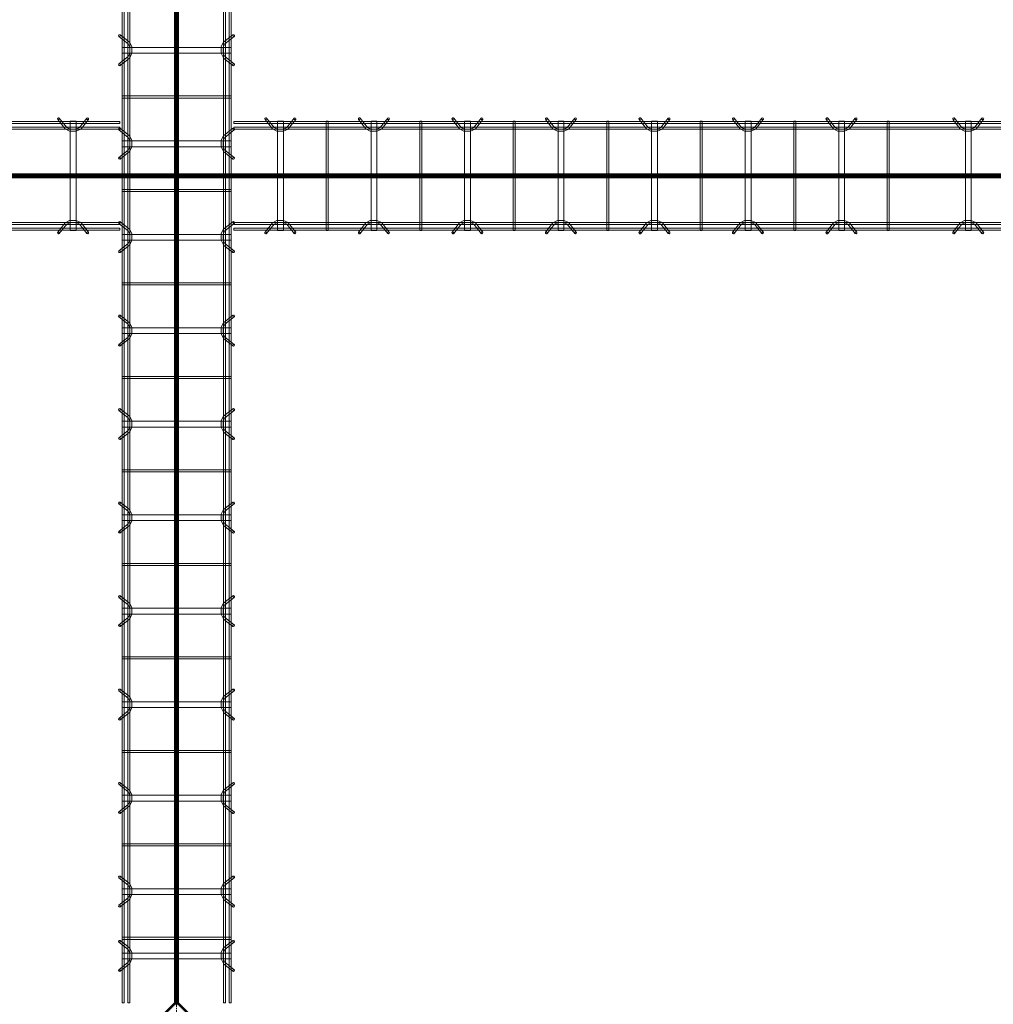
# Model space of a CAD drawing. Header units: inches. Extents: x -4136 to 1945, y -6639 to 12387.
# Tile 500 of 656: x -2193 to -2069, y 11302 to 11429. Entities that reach past the tile are written whole.
import ezdxf

# ---------------------------------------------------------------- set-up
doc = ezdxf.new("R2010")
doc.units = ezdxf.units.IN
doc.header["$MEASUREMENT"] = 0
doc.linetypes.add('Línea de rejilla', pattern=[0.875, 0.5, -0.125, 0.125, -0.125])
for name, color, linetype, lineweight in [('A-FLOR', 7, 'Continuous', 9), ('A-GENM', 7, 'Continuous', 9), ('S-BEAM', 7, 'Continuous', 9), ('S-GRID', 7, 'Continuous', 9)]:
    doc.layers.add(name, color=color, linetype=linetype, lineweight=lineweight)

# ---------------------------------------------------------------- blocks, each defined once
blk = doc.blocks.new('Dowel bar assembly - Dowel bar assembly-674678-SLAB ON GROUND JOINTS')
at = {"layer": 'S-BEAM', "color": 253, "true_color": 0xaaaaaa}
for p, q in [((148.73, 1.98), (0, 1.98)), ((0, 1.72), (148.73, 1.72)), ((140.75, 2.23), (141.7, 1.03)), ((141.9, 1.19), (140.95, 2.39)), ((142.35, 1.99), (142.35, -12.01)), ((143.1, 1.99), (142.35, 1.99)), ((142.35, 1.99), (143.1, 1.99)), ((143.1, -12.01), (143.1, 1.99)), ((144.49, 2.39), (143.54, 1.19)), ((143.74, 1.03), (144.69, 2.23)), ((148.73, 1.98), (148.73, 1.72)), ((148.73, 1.72), (148.73, 1.98)), ((148.73, 1.25), (0, 1.25)), ((0, 0.99), (148.73, 0.99)), ((148.73, 0.99), (148.73, 1.25)), ((148.73, 1.25), (148.73, 0.99)), ((148.73, -11.01), (0, -11.01)), ((0, -11.27), (148.73, -11.27)), ((141.7, -11.05), (140.75, -12.25)), ((140.95, -12.41), (141.9, -11.21)), ((143.54, -11.21), (144.49, -12.41)), ((144.69, -12.25), (143.74, -11.05)), ((148.73, -11.27), (148.73, -11.01)), ((148.73, -11.01), (148.73, -11.27)), ((148.73, -11.74), (0, -11.74)), ((0, -12), (148.73, -12)), ((143.1, -12.01), (142.35, -12.01)), ((142.35, -12.01), (143.1, -12.01)), ((148.73, -12), (148.73, -11.74)), ((148.73, -11.74), (148.73, -12))]:
    blk.add_line(p, q, dxfattribs=at)
at = {"layer": 'S-BEAM', "color": 253, "true_color": 0xaaaaaa, "flags": 128}
for points in [[(141.7, 1.03), (142.25, 0.73), (143.11, 0.72), (143.7, 0.99), (143.74, 1.03)], [(141.9, 1.19), (142.35, 0.97), (143.11, 0.98), (143.54, 1.19)], [(141.7, -11.05), (142.25, -10.75), (143.11, -10.74), (143.7, -11.01), (143.74, -11.05)], [(141.9, -11.21), (142.35, -10.99), (143.11, -11), (143.54, -11.21)]]:
    blk.add_lwpolyline(points, dxfattribs=at)
at = {"layer": 'S-BEAM', "color": 253, "true_color": 0xaaaaaa}
for centre, major_axis, start_param, end_param in [((140.85, 2.31), (0.101, 0.08), 5.709265, 8.850858), ((140.85, 2.31), (0.101, 0.08), 2.567673, 5.709265), ((144.59, 2.31), (-0.101, 0.08), 3.715513, 6.857105), ((144.59, 2.31), (-0.101, 0.08), 0.57392, 3.715513), ((140.85, -12.33), (-0.101, 0.08), 3.715513, 6.857105), ((140.85, -12.33), (-0.101, 0.08), 0.57392, 3.715513), ((144.59, -12.33), (0.101, 0.08), 5.709265, 8.850858), ((144.59, -12.33), (0.101, 0.08), 2.567673, 5.709265)]:
    blk.add_ellipse(centre, major_axis=major_axis, ratio=0.816528, start_param=start_param, end_param=end_param, dxfattribs=at)
blk = doc.blocks.new('Dowel bar assembly - Dowel bar assembly-674791-SLAB ON GROUND JOINTS')
at = {"layer": 'S-BEAM', "color": 253, "true_color": 0xaaaaaa}
for p, q in [((100.26, 1.98), (0, 1.98)), ((0, 1.98), (0, 1.72)), ((0, 1.72), (0, 1.98)), ((0, 1.72), (100.26, 1.72)), ((4.02, 2.23), (4.97, 1.03)), ((5.18, 1.19), (4.23, 2.39)), ((5.63, 1.99), (5.63, -12.01)), ((6.38, 1.99), (5.63, 1.99)), ((5.63, 1.99), (6.38, 1.99)), ((6.38, -12.01), (6.38, 1.99)), ((7.76, 2.39), (6.81, 1.19)), ((7.01, 1.03), (7.96, 2.23)), ((11.87, 1.99), (11.87, -12.01)), ((12.13, 1.99), (11.87, 1.99)), ((11.87, 1.99), (12.13, 1.99)), ((12.13, -12.01), (12.13, 1.99)), ((16.02, 2.23), (16.97, 1.03)), ((17.18, 1.19), (16.23, 2.39)), ((17.63, 1.99), (17.63, -12.01)), ((18.38, 1.99), (17.63, 1.99)), ((17.63, 1.99), (18.38, 1.99)), ((18.38, -12.01), (18.38, 1.99)), ((19.76, 2.39), (18.81, 1.19)), ((19.01, 1.03), (19.96, 2.23)), ((23.87, 1.99), (23.87, -12.01)), ((24.13, 1.99), (23.87, 1.99)), ((23.87, 1.99), (24.13, 1.99)), ((24.13, -12.01), (24.13, 1.99)), ((28.02, 2.23), (28.97, 1.03)), ((29.18, 1.19), (28.23, 2.39)), ((29.63, 1.99), (29.63, -12.01)), ((30.38, 1.99), (29.63, 1.99)), ((29.63, 1.99), (30.38, 1.99)), ((30.38, -12.01), (30.38, 1.99)), ((31.76, 2.39), (30.81, 1.19)), ((31.01, 1.03), (31.96, 2.23)), ((35.87, 1.99), (35.87, -12.01)), ((36.13, 1.99), (35.87, 1.99)), ((35.87, 1.99), (36.13, 1.99)), ((36.13, -12.01), (36.13, 1.99)), ((40.02, 2.23), (40.97, 1.03)), ((41.18, 1.19), (40.23, 2.39)), ((41.63, 1.99), (41.63, -12.01)), ((42.38, 1.99), (41.63, 1.99)), ((41.63, 1.99), (42.38, 1.99)), ((42.38, -12.01), (42.38, 1.99)), ((43.76, 2.39), (42.81, 1.19)), ((43.01, 1.03), (43.96, 2.23)), ((47.87, 1.99), (47.87, -12.01)), ((48.13, 1.99), (47.87, 1.99)), ((47.87, 1.99), (48.13, 1.99)), ((48.13, -12.01), (48.13, 1.99)), ((52.02, 2.23), (52.97, 1.03)), ((53.18, 1.19), (52.23, 2.39)), ((53.63, 1.99), (53.63, -12.01)), ((54.38, 1.99), (53.63, 1.99)), ((53.63, 1.99), (54.38, 1.99)), ((54.38, -12.01), (54.38, 1.99)), ((55.76, 2.39), (54.81, 1.19)), ((55.01, 1.03), (55.96, 2.23)), ((59.87, 1.99), (59.87, -12.01)), ((60.13, 1.99), (59.87, 1.99)), ((59.87, 1.99), (60.13, 1.99)), ((60.13, -12.01), (60.13, 1.99)), ((64.02, 2.23), (64.97, 1.03)), ((65.18, 1.19), (64.23, 2.39)), ((65.63, 1.99), (65.63, -12.01)), ((66.38, 1.99), (65.63, 1.99)), ((65.63, 1.99), (66.38, 1.99)), ((66.38, -12.01), (66.38, 1.99)), ((67.76, 2.39), (66.81, 1.19)), ((67.01, 1.03), (67.96, 2.23)), ((71.87, 1.99), (71.87, -12.01)), ((72.13, 1.99), (71.87, 1.99)), ((71.87, 1.99), (72.13, 1.99)), ((72.13, -12.01), (72.13, 1.99)), ((76.02, 2.23), (76.97, 1.03)), ((77.18, 1.19), (76.23, 2.39)), ((77.63, 1.99), (77.63, -12.01)), ((78.38, 1.99), (77.63, 1.99)), ((77.63, 1.99), (78.38, 1.99)), ((78.38, -12.01), (78.38, 1.99)), ((79.76, 2.39), (78.81, 1.19)), ((79.01, 1.03), (79.96, 2.23)), ((83.87, 1.99), (83.87, -12.01)), ((84.13, 1.99), (83.87, 1.99)), ((83.87, 1.99), (84.13, 1.99)), ((84.13, -12.01), (84.13, 1.99)), ((92.28, 2.23), (93.23, 1.03)), ((93.44, 1.19), (92.49, 2.39)), ((93.89, 1.99), (93.89, -12.01)), ((94.64, 1.99), (93.89, 1.99)), ((93.89, 1.99), (94.64, 1.99)), ((94.64, -12.01), (94.64, 1.99)), ((96.02, 2.39), (95.07, 1.19)), ((95.27, 1.03), (96.22, 2.23)), ((100.26, 1.98), (100.26, 1.72)), ((100.26, 1.72), (100.26, 1.98)), ((100.26, 1.25), (0, 1.25)), ((0, 0.99), (0, 1.25)), ((0, 1.25), (0, 0.99)), ((0, 0.99), (100.26, 0.99)), ((100.26, 0.99), (100.26, 1.25)), ((100.26, 1.25), (100.26, 0.99)), ((100.26, -11.01), (0, -11.01)), ((0, -11.27), (0, -11.01)), ((0, -11.01), (0, -11.27)), ((0, -11.27), (100.26, -11.27)), ((4.97, -11.05), (4.02, -12.25)), ((4.23, -12.41), (5.18, -11.21)), ((6.81, -11.21), (7.76, -12.41)), ((7.96, -12.25), (7.01, -11.05)), ((16.97, -11.05), (16.02, -12.25)), ((16.23, -12.41), (17.18, -11.21)), ((18.81, -11.21), (19.76, -12.41)), ((19.96, -12.25), (19.01, -11.05)), ((28.97, -11.05), (28.02, -12.25)), ((28.23, -12.41), (29.18, -11.21)), ((30.81, -11.21), (31.76, -12.41)), ((31.96, -12.25), (31.01, -11.05)), ((40.97, -11.05), (40.02, -12.25)), ((40.23, -12.41), (41.18, -11.21)), ((42.81, -11.21), (43.76, -12.41)), ((43.96, -12.25), (43.01, -11.05)), ((52.97, -11.05), (52.02, -12.25)), ((52.23, -12.41), (53.18, -11.21)), ((54.81, -11.21), (55.76, -12.41)), ((55.96, -12.25), (55.01, -11.05)), ((64.97, -11.05), (64.02, -12.25)), ((64.23, -12.41), (65.18, -11.21)), ((66.81, -11.21), (67.76, -12.41)), ((67.96, -12.25), (67.01, -11.05)), ((76.97, -11.05), (76.02, -12.25)), ((76.23, -12.41), (77.18, -11.21)), ((78.81, -11.21), (79.76, -12.41)), ((79.96, -12.25), (79.01, -11.05)), ((93.23, -11.05), (92.28, -12.25)), ((92.49, -12.41), (93.44, -11.21)), ((95.07, -11.21), (96.02, -12.41)), ((96.22, -12.25), (95.27, -11.05)), ((100.26, -11.27), (100.26, -11.01)), ((100.26, -11.01), (100.26, -11.27)), ((100.26, -11.74), (0, -11.74)), ((0, -12), (0, -11.74)), ((0, -11.74), (0, -12)), ((0, -12), (100.26, -12)), ((6.38, -12.01), (5.63, -12.01)), ((5.63, -12.01), (6.38, -12.01)), ((12.13, -12.01), (11.87, -12.01)), ((11.87, -12.01), (12.13, -12.01)), ((18.38, -12.01), (17.63, -12.01)), ((17.63, -12.01), (18.38, -12.01)), ((24.13, -12.01), (23.87, -12.01)), ((23.87, -12.01), (24.13, -12.01)), ((30.38, -12.01), (29.63, -12.01)), ((29.63, -12.01), (30.38, -12.01)), ((36.13, -12.01), (35.87, -12.01)), ((35.87, -12.01), (36.13, -12.01)), ((42.38, -12.01), (41.63, -12.01)), ((41.63, -12.01), (42.38, -12.01)), ((48.13, -12.01), (47.87, -12.01)), ((47.87, -12.01), (48.13, -12.01)), ((54.38, -12.01), (53.63, -12.01)), ((53.63, -12.01), (54.38, -12.01)), ((60.13, -12.01), (59.87, -12.01)), ((59.87, -12.01), (60.13, -12.01)), ((66.38, -12.01), (65.63, -12.01)), ((65.63, -12.01), (66.38, -12.01)), ((72.13, -12.01), (71.87, -12.01)), ((71.87, -12.01), (72.13, -12.01)), ((78.38, -12.01), (77.63, -12.01)), ((77.63, -12.01), (78.38, -12.01)), ((84.13, -12.01), (83.87, -12.01)), ((83.87, -12.01), (84.13, -12.01)), ((94.64, -12.01), (93.89, -12.01)), ((93.89, -12.01), (94.64, -12.01)), ((100.26, -12), (100.26, -11.74)), ((100.26, -11.74), (100.26, -12))]:
    blk.add_line(p, q, dxfattribs=at)
at = {"layer": 'S-BEAM', "color": 253, "true_color": 0xaaaaaa, "flags": 128}
for points in [[(4.97, 1.03), (5.53, 0.73), (6.39, 0.72), (6.97, 0.99), (7.01, 1.03)], [(5.18, 1.19), (5.62, 0.97), (6.38, 0.98), (6.81, 1.19)], [(16.97, 1.03), (17.53, 0.73), (18.39, 0.72), (18.97, 0.99), (19.01, 1.03)], [(17.18, 1.19), (17.62, 0.97), (18.38, 0.98), (18.81, 1.19)], [(28.97, 1.03), (29.53, 0.73), (30.39, 0.72), (30.97, 0.99), (31.01, 1.03)], [(29.18, 1.19), (29.62, 0.97), (30.38, 0.98), (30.81, 1.19)], [(40.97, 1.03), (41.53, 0.73), (42.39, 0.72), (42.97, 0.99), (43.01, 1.03)], [(41.18, 1.19), (41.62, 0.97), (42.38, 0.98), (42.81, 1.19)], [(52.97, 1.03), (53.53, 0.73), (54.39, 0.72), (54.97, 0.99), (55.01, 1.03)], [(53.18, 1.19), (53.62, 0.97), (54.38, 0.98), (54.81, 1.19)], [(64.97, 1.03), (65.53, 0.73), (66.39, 0.72), (66.97, 0.99), (67.01, 1.03)], [(65.18, 1.19), (65.62, 0.97), (66.38, 0.98), (66.81, 1.19)], [(76.97, 1.03), (77.53, 0.73), (78.39, 0.72), (78.97, 0.99), (79.01, 1.03)], [(77.18, 1.19), (77.62, 0.97), (78.38, 0.98), (78.81, 1.19)], [(93.23, 1.03), (93.79, 0.73), (94.65, 0.72), (95.23, 0.99), (95.27, 1.03)], [(93.44, 1.19), (93.89, 0.97), (94.64, 0.98), (95.07, 1.19)], [(4.97, -11.05), (5.53, -10.75), (6.39, -10.74), (6.97, -11.01), (7.01, -11.05)], [(5.18, -11.21), (5.62, -10.99), (6.38, -11), (6.81, -11.21)], [(16.97, -11.05), (17.53, -10.75), (18.39, -10.74), (18.97, -11.01), (19.01, -11.05)], [(17.18, -11.21), (17.62, -10.99), (18.38, -11), (18.81, -11.21)], [(28.97, -11.05), (29.53, -10.75), (30.39, -10.74), (30.97, -11.01), (31.01, -11.05)], [(29.18, -11.21), (29.62, -10.99), (30.38, -11), (30.81, -11.21)], [(40.97, -11.05), (41.53, -10.75), (42.39, -10.74), (42.97, -11.01), (43.01, -11.05)], [(41.18, -11.21), (41.62, -10.99), (42.38, -11), (42.81, -11.21)], [(52.97, -11.05), (53.53, -10.75), (54.39, -10.74), (54.97, -11.01), (55.01, -11.05)], [(53.18, -11.21), (53.62, -10.99), (54.38, -11), (54.81, -11.21)], [(64.97, -11.05), (65.53, -10.75), (66.39, -10.74), (66.97, -11.01), (67.01, -11.05)], [(65.18, -11.21), (65.62, -10.99), (66.38, -11), (66.81, -11.21)], [(76.97, -11.05), (77.53, -10.75), (78.39, -10.74), (78.97, -11.01), (79.01, -11.05)], [(77.18, -11.21), (77.62, -10.99), (78.38, -11), (78.81, -11.21)], [(93.23, -11.05), (93.79, -10.75), (94.65, -10.74), (95.23, -11.01), (95.27, -11.05)], [(93.44, -11.21), (93.89, -10.99), (94.64, -11), (95.07, -11.21)]]:
    blk.add_lwpolyline(points, dxfattribs=at)
at = {"layer": 'S-BEAM', "color": 253, "true_color": 0xaaaaaa}
for centre, major_axis, start_param, end_param in [((4.12, 2.31), (0.101, 0.08), 5.709265, 8.850858), ((4.12, 2.31), (0.101, 0.08), 2.567673, 5.709265), ((7.86, 2.31), (-0.101, 0.08), 3.715513, 6.857105), ((7.86, 2.31), (-0.101, 0.08), 0.57392, 3.715513), ((16.12, 2.31), (0.101, 0.08), 5.709265, 8.850858), ((16.12, 2.31), (0.101, 0.08), 2.567673, 5.709265), ((19.86, 2.31), (-0.101, 0.08), 3.715513, 6.857105), ((19.86, 2.31), (-0.101, 0.08), 0.57392, 3.715513), ((28.12, 2.31), (0.101, 0.08), 5.709265, 8.850858), ((28.12, 2.31), (0.101, 0.08), 2.567673, 5.709265), ((31.86, 2.31), (-0.101, 0.08), 3.715513, 6.857105), ((31.86, 2.31), (-0.101, 0.08), 0.57392, 3.715513), ((40.12, 2.31), (0.101, 0.08), 5.709265, 8.850858), ((40.12, 2.31), (0.101, 0.08), 2.567673, 5.709265), ((43.86, 2.31), (-0.101, 0.08), 3.715513, 6.857105), ((43.86, 2.31), (-0.101, 0.08), 0.57392, 3.715513), ((52.12, 2.31), (0.101, 0.08), 5.709265, 8.850858), ((52.12, 2.31), (0.101, 0.08), 2.567673, 5.709265), ((55.86, 2.31), (-0.101, 0.08), 3.715513, 6.857105), ((55.86, 2.31), (-0.101, 0.08), 0.57392, 3.715513), ((64.12, 2.31), (0.101, 0.08), 5.709265, 8.850858), ((64.12, 2.31), (0.101, 0.08), 2.567673, 5.709265), ((67.86, 2.31), (-0.101, 0.08), 3.715513, 6.857105), ((67.86, 2.31), (-0.101, 0.08), 0.57392, 3.715513), ((76.12, 2.31), (0.101, 0.08), 5.709265, 8.850858), ((76.12, 2.31), (0.101, 0.08), 2.567673, 5.709265), ((79.86, 2.31), (-0.101, 0.08), 3.715513, 6.857105), ((79.86, 2.31), (-0.101, 0.08), 0.57392, 3.715513), ((92.39, 2.31), (0.101, 0.08), 5.709265, 8.850858), ((92.39, 2.31), (0.101, 0.08), 2.567673, 5.709265), ((96.12, 2.31), (-0.101, 0.08), 3.715513, 6.857105), ((96.12, 2.31), (-0.101, 0.08), 0.57392, 3.715513), ((4.12, -12.33), (-0.101, 0.08), 3.715513, 6.857105), ((4.12, -12.33), (-0.101, 0.08), 0.57392, 3.715513), ((7.86, -12.33), (0.101, 0.08), 5.709265, 8.850858), ((7.86, -12.33), (0.101, 0.08), 2.567673, 5.709265), ((16.12, -12.33), (-0.101, 0.08), 3.715513, 6.857105), ((16.12, -12.33), (-0.101, 0.08), 0.57392, 3.715513), ((19.86, -12.33), (0.101, 0.08), 5.709265, 8.850858), ((19.86, -12.33), (0.101, 0.08), 2.567673, 5.709265), ((28.12, -12.33), (-0.101, 0.08), 3.715513, 6.857105), ((28.12, -12.33), (-0.101, 0.08), 0.57392, 3.715513), ((31.86, -12.33), (0.101, 0.08), 5.709265, 8.850858), ((31.86, -12.33), (0.101, 0.08), 2.567673, 5.709265), ((40.12, -12.33), (-0.101, 0.08), 3.715513, 6.857105), ((40.12, -12.33), (-0.101, 0.08), 0.57392, 3.715513), ((43.86, -12.33), (0.101, 0.08), 5.709265, 8.850858), ((43.86, -12.33), (0.101, 0.08), 2.567673, 5.709265), ((52.12, -12.33), (-0.101, 0.08), 3.715513, 6.857105), ((52.12, -12.33), (-0.101, 0.08), 0.57392, 3.715513), ((55.86, -12.33), (0.101, 0.08), 5.709265, 8.850858), ((55.86, -12.33), (0.101, 0.08), 2.567673, 5.709265), ((64.12, -12.33), (-0.101, 0.08), 3.715513, 6.857105), ((64.12, -12.33), (-0.101, 0.08), 0.57392, 3.715513), ((67.86, -12.33), (0.101, 0.08), 5.709265, 8.850858), ((67.86, -12.33), (0.101, 0.08), 2.567673, 5.709265), ((76.12, -12.33), (-0.101, 0.08), 3.715513, 6.857105), ((76.12, -12.33), (-0.101, 0.08), 0.57392, 3.715513), ((79.86, -12.33), (0.101, 0.08), 5.709265, 8.850858), ((79.86, -12.33), (0.101, 0.08), 2.567673, 5.709265), ((92.39, -12.33), (-0.101, 0.08), 3.715513, 6.857105), ((92.39, -12.33), (-0.101, 0.08), 0.57392, 3.715513), ((96.12, -12.33), (0.101, 0.08), 5.709265, 8.850858), ((96.12, -12.33), (0.101, 0.08), 2.567673, 5.709265)]:
    blk.add_ellipse(centre, major_axis=major_axis, ratio=0.816528, start_param=start_param, end_param=end_param, dxfattribs=at)
blk = doc.blocks.new('Dowel bar assembly - Dowel bar assembly-676197-SLAB ON GROUND JOINTS')
at = {"layer": 'S-BEAM', "color": 253, "true_color": 0xaaaaaa}
for p, q in [((212.26, 1.98), (0, 1.98)), ((0, 1.72), (212.26, 1.72)), ((88.02, 2.23), (88.97, 1.03)), ((89.18, 1.19), (88.23, 2.39)), ((89.63, 1.99), (89.63, -12.01)), ((90.38, 1.99), (89.63, 1.99)), ((89.63, 1.99), (90.38, 1.99)), ((90.38, -12.01), (90.38, 1.99)), ((91.76, 2.39), (90.81, 1.19)), ((91.01, 1.03), (91.96, 2.23)), ((95.87, 1.99), (95.87, -12.01)), ((96.13, 1.99), (95.87, 1.99)), ((95.87, 1.99), (96.13, 1.99)), ((96.13, -12.01), (96.13, 1.99)), ((100.02, 2.23), (100.97, 1.03)), ((101.18, 1.19), (100.23, 2.39)), ((101.63, 1.99), (101.63, -12.01)), ((102.38, 1.99), (101.63, 1.99)), ((101.63, 1.99), (102.38, 1.99)), ((102.38, -12.01), (102.38, 1.99)), ((103.76, 2.39), (102.81, 1.19)), ((103.01, 1.03), (103.96, 2.23)), ((107.87, 1.99), (107.87, -12.01)), ((108.13, 1.99), (107.87, 1.99)), ((107.87, 1.99), (108.13, 1.99)), ((108.13, -12.01), (108.13, 1.99)), ((112.02, 2.23), (112.97, 1.03)), ((113.18, 1.19), (112.23, 2.39)), ((113.63, 1.99), (113.63, -12.01)), ((114.38, 1.99), (113.63, 1.99)), ((113.63, 1.99), (114.38, 1.99)), ((114.38, -12.01), (114.38, 1.99)), ((115.76, 2.39), (114.81, 1.19)), ((115.01, 1.03), (115.96, 2.23)), ((119.87, 1.99), (119.87, -12.01)), ((120.13, 1.99), (119.87, 1.99)), ((119.87, 1.99), (120.13, 1.99)), ((120.13, -12.01), (120.13, 1.99)), ((124.02, 2.23), (124.97, 1.03)), ((125.18, 1.19), (124.23, 2.39)), ((125.63, 1.99), (125.63, -12.01)), ((126.38, 1.99), (125.63, 1.99)), ((125.63, 1.99), (126.38, 1.99)), ((126.38, -12.01), (126.38, 1.99)), ((127.76, 2.39), (126.81, 1.19)), ((127.01, 1.03), (127.96, 2.23)), ((131.87, 1.99), (131.87, -12.01)), ((132.13, 1.99), (131.87, 1.99)), ((131.87, 1.99), (132.13, 1.99)), ((132.13, -12.01), (132.13, 1.99)), ((136.02, 2.23), (136.97, 1.03)), ((137.18, 1.19), (136.23, 2.39)), ((137.63, 1.99), (137.63, -12.01)), ((138.38, 1.99), (137.63, 1.99)), ((137.63, 1.99), (138.38, 1.99)), ((138.38, -12.01), (138.38, 1.99)), ((139.76, 2.39), (138.81, 1.19)), ((139.01, 1.03), (139.96, 2.23)), ((143.87, 1.99), (143.87, -12.01)), ((144.13, 1.99), (143.87, 1.99)), ((143.87, 1.99), (144.13, 1.99)), ((144.13, -12.01), (144.13, 1.99)), ((148.02, 2.23), (148.97, 1.03)), ((149.18, 1.19), (148.23, 2.39)), ((149.63, 1.99), (149.63, -12.01)), ((150.38, 1.99), (149.63, 1.99)), ((149.63, 1.99), (150.38, 1.99)), ((150.38, -12.01), (150.38, 1.99)), ((151.76, 2.39), (150.81, 1.19)), ((151.01, 1.03), (151.96, 2.23)), ((155.87, 1.99), (155.87, -12.01)), ((156.13, 1.99), (155.87, 1.99)), ((155.87, 1.99), (156.13, 1.99)), ((156.13, -12.01), (156.13, 1.99)), ((160.02, 2.23), (160.97, 1.03)), ((161.18, 1.19), (160.23, 2.39)), ((161.63, 1.99), (161.63, -12.01)), ((162.38, 1.99), (161.63, 1.99)), ((161.63, 1.99), (162.38, 1.99)), ((162.38, -12.01), (162.38, 1.99)), ((163.76, 2.39), (162.81, 1.19)), ((163.01, 1.03), (163.96, 2.23)), ((167.87, 1.99), (167.87, -12.01)), ((168.13, 1.99), (167.87, 1.99)), ((167.87, 1.99), (168.13, 1.99)), ((168.13, -12.01), (168.13, 1.99)), ((172.02, 2.23), (172.97, 1.03)), ((173.18, 1.19), (172.23, 2.39)), ((173.63, 1.99), (173.63, -12.01)), ((174.38, 1.99), (173.63, 1.99)), ((173.63, 1.99), (174.38, 1.99)), ((174.38, -12.01), (174.38, 1.99)), ((175.76, 2.39), (174.81, 1.19)), ((175.01, 1.03), (175.96, 2.23)), ((179.87, 1.99), (179.87, -12.01)), ((180.13, 1.99), (179.87, 1.99)), ((179.87, 1.99), (180.13, 1.99)), ((180.13, -12.01), (180.13, 1.99)), ((184.02, 2.23), (184.97, 1.03)), ((185.18, 1.19), (184.23, 2.39)), ((185.63, 1.99), (185.63, -12.01)), ((186.38, 1.99), (185.63, 1.99)), ((185.63, 1.99), (186.38, 1.99)), ((186.38, -12.01), (186.38, 1.99)), ((187.76, 2.39), (186.81, 1.19)), ((187.01, 1.03), (187.96, 2.23)), ((191.87, 1.99), (191.87, -12.01)), ((192.13, 1.99), (191.87, 1.99)), ((191.87, 1.99), (192.13, 1.99)), ((192.13, -12.01), (192.13, 1.99)), ((196.02, 2.23), (196.97, 1.03)), ((197.18, 1.19), (196.23, 2.39)), ((197.63, 1.99), (197.63, -12.01)), ((198.38, 1.99), (197.63, 1.99)), ((197.63, 1.99), (198.38, 1.99)), ((198.38, -12.01), (198.38, 1.99)), ((199.76, 2.39), (198.81, 1.19)), ((199.01, 1.03), (199.96, 2.23)), ((203.87, 1.99), (203.87, -12.01)), ((204.13, 1.99), (203.87, 1.99)), ((203.87, 1.99), (204.13, 1.99)), ((204.13, -12.01), (204.13, 1.99)), ((204.29, 2.23), (205.24, 1.03)), ((205.44, 1.19), (204.49, 2.39)), ((205.89, 1.99), (205.89, -12.01)), ((206.64, 1.99), (205.89, 1.99)), ((205.89, 1.99), (206.64, 1.99)), ((206.64, -12.01), (206.64, 1.99)), ((208.03, 2.39), (207.08, 1.19)), ((207.28, 1.03), (208.23, 2.23)), ((212.26, 1.98), (212.26, 1.72)), ((212.26, 1.72), (212.26, 1.98)), ((212.26, 1.25), (0, 1.25)), ((0, 0.99), (212.26, 0.99)), ((212.26, 0.99), (212.26, 1.25)), ((212.26, 1.25), (212.26, 0.99)), ((212.26, -11.01), (0, -11.01)), ((0, -11.27), (212.26, -11.27)), ((88.97, -11.05), (88.02, -12.25)), ((88.23, -12.41), (89.18, -11.21)), ((90.81, -11.21), (91.76, -12.41)), ((91.96, -12.25), (91.01, -11.05)), ((100.97, -11.05), (100.02, -12.25)), ((100.23, -12.41), (101.18, -11.21)), ((102.81, -11.21), (103.76, -12.41)), ((103.96, -12.25), (103.01, -11.05)), ((112.97, -11.05), (112.02, -12.25)), ((112.23, -12.41), (113.18, -11.21)), ((114.81, -11.21), (115.76, -12.41)), ((115.96, -12.25), (115.01, -11.05)), ((124.97, -11.05), (124.02, -12.25)), ((124.23, -12.41), (125.18, -11.21)), ((126.81, -11.21), (127.76, -12.41)), ((127.96, -12.25), (127.01, -11.05)), ((136.97, -11.05), (136.02, -12.25)), ((136.23, -12.41), (137.18, -11.21)), ((138.81, -11.21), (139.76, -12.41)), ((139.96, -12.25), (139.01, -11.05)), ((148.97, -11.05), (148.02, -12.25)), ((148.23, -12.41), (149.18, -11.21)), ((150.81, -11.21), (151.76, -12.41)), ((151.96, -12.25), (151.01, -11.05)), ((160.97, -11.05), (160.02, -12.25)), ((160.23, -12.41), (161.18, -11.21)), ((162.81, -11.21), (163.76, -12.41)), ((163.96, -12.25), (163.01, -11.05)), ((172.97, -11.05), (172.02, -12.25)), ((172.23, -12.41), (173.18, -11.21)), ((174.81, -11.21), (175.76, -12.41)), ((175.96, -12.25), (175.01, -11.05)), ((184.97, -11.05), (184.02, -12.25)), ((184.23, -12.41), (185.18, -11.21)), ((186.81, -11.21), (187.76, -12.41)), ((187.96, -12.25), (187.01, -11.05)), ((196.97, -11.05), (196.02, -12.25)), ((196.23, -12.41), (197.18, -11.21)), ((198.81, -11.21), (199.76, -12.41)), ((199.96, -12.25), (199.01, -11.05)), ((205.24, -11.05), (204.29, -12.25)), ((204.49, -12.41), (205.44, -11.21)), ((207.08, -11.21), (208.03, -12.41)), ((208.23, -12.25), (207.28, -11.05)), ((212.26, -11.27), (212.26, -11.01)), ((212.26, -11.01), (212.26, -11.27)), ((212.26, -11.74), (0, -11.74)), ((0, -12), (212.26, -12)), ((90.38, -12.01), (89.63, -12.01)), ((89.63, -12.01), (90.38, -12.01)), ((96.13, -12.01), (95.87, -12.01)), ((95.87, -12.01), (96.13, -12.01)), ((102.38, -12.01), (101.63, -12.01)), ((101.63, -12.01), (102.38, -12.01)), ((108.13, -12.01), (107.87, -12.01)), ((107.87, -12.01), (108.13, -12.01)), ((114.38, -12.01), (113.63, -12.01)), ((113.63, -12.01), (114.38, -12.01)), ((120.13, -12.01), (119.87, -12.01)), ((119.87, -12.01), (120.13, -12.01)), ((126.38, -12.01), (125.63, -12.01)), ((125.63, -12.01), (126.38, -12.01)), ((132.13, -12.01), (131.87, -12.01)), ((131.87, -12.01), (132.13, -12.01)), ((138.38, -12.01), (137.63, -12.01)), ((137.63, -12.01), (138.38, -12.01)), ((144.13, -12.01), (143.87, -12.01)), ((143.87, -12.01), (144.13, -12.01)), ((150.38, -12.01), (149.63, -12.01)), ((149.63, -12.01), (150.38, -12.01)), ((156.13, -12.01), (155.87, -12.01)), ((155.87, -12.01), (156.13, -12.01)), ((162.38, -12.01), (161.63, -12.01)), ((161.63, -12.01), (162.38, -12.01)), ((168.13, -12.01), (167.87, -12.01)), ((167.87, -12.01), (168.13, -12.01)), ((174.38, -12.01), (173.63, -12.01)), ((173.63, -12.01), (174.38, -12.01)), ((180.13, -12.01), (179.87, -12.01)), ((179.87, -12.01), (180.13, -12.01)), ((186.38, -12.01), (185.63, -12.01)), ((185.63, -12.01), (186.38, -12.01)), ((192.13, -12.01), (191.87, -12.01)), ((191.87, -12.01), (192.13, -12.01)), ((198.38, -12.01), (197.63, -12.01)), ((197.63, -12.01), (198.38, -12.01)), ((204.13, -12.01), (203.87, -12.01)), ((203.87, -12.01), (204.13, -12.01)), ((206.64, -12.01), (205.89, -12.01)), ((205.89, -12.01), (206.64, -12.01)), ((212.26, -12), (212.26, -11.74)), ((212.26, -11.74), (212.26, -12))]:
    blk.add_line(p, q, dxfattribs=at)
at = {"layer": 'S-BEAM', "color": 253, "true_color": 0xaaaaaa, "flags": 128}
for points in [[(88.97, 1.03), (89.53, 0.73), (90.39, 0.72), (90.97, 0.99), (91.01, 1.03)], [(89.18, 1.19), (89.62, 0.97), (90.38, 0.98), (90.81, 1.19)], [(100.97, 1.03), (101.53, 0.73), (102.39, 0.72), (102.97, 0.99), (103.01, 1.03)], [(101.18, 1.19), (101.62, 0.97), (102.38, 0.98), (102.81, 1.19)], [(112.97, 1.03), (113.53, 0.73), (114.39, 0.72), (114.97, 0.99), (115.01, 1.03)], [(113.18, 1.19), (113.62, 0.97), (114.38, 0.98), (114.81, 1.19)], [(124.97, 1.03), (125.53, 0.73), (126.39, 0.72), (126.97, 0.99), (127.01, 1.03)], [(125.18, 1.19), (125.62, 0.97), (126.38, 0.98), (126.81, 1.19)], [(136.97, 1.03), (137.53, 0.73), (138.39, 0.72), (138.97, 0.99), (139.01, 1.03)], [(137.18, 1.19), (137.62, 0.97), (138.38, 0.98), (138.81, 1.19)], [(148.97, 1.03), (149.53, 0.73), (150.39, 0.72), (150.97, 0.99), (151.01, 1.03)], [(149.18, 1.19), (149.62, 0.97), (150.38, 0.98), (150.81, 1.19)], [(160.97, 1.03), (161.53, 0.73), (162.39, 0.72), (162.97, 0.99), (163.01, 1.03)], [(161.18, 1.19), (161.62, 0.97), (162.38, 0.98), (162.81, 1.19)], [(172.97, 1.03), (173.53, 0.73), (174.39, 0.72), (174.97, 0.99), (175.01, 1.03)], [(173.18, 1.19), (173.62, 0.97), (174.38, 0.98), (174.81, 1.19)], [(184.97, 1.03), (185.53, 0.73), (186.39, 0.72), (186.97, 0.99), (187.01, 1.03)], [(185.18, 1.19), (185.62, 0.97), (186.38, 0.98), (186.81, 1.19)], [(196.97, 1.03), (197.53, 0.73), (198.39, 0.72), (198.97, 0.99), (199.01, 1.03)], [(197.18, 1.19), (197.62, 0.97), (198.38, 0.98), (198.81, 1.19)], [(205.24, 1.03), (205.79, 0.73), (206.65, 0.72), (207.24, 0.99), (207.28, 1.03)], [(205.44, 1.19), (205.89, 0.97), (206.65, 0.98), (207.08, 1.19)], [(88.97, -11.05), (89.53, -10.75), (90.39, -10.74), (90.97, -11.01), (91.01, -11.05)], [(89.18, -11.21), (89.62, -10.99), (90.38, -11), (90.81, -11.21)], [(100.97, -11.05), (101.53, -10.75), (102.39, -10.74), (102.97, -11.01), (103.01, -11.05)], [(101.18, -11.21), (101.62, -10.99), (102.38, -11), (102.81, -11.21)], [(112.97, -11.05), (113.53, -10.75), (114.39, -10.74), (114.97, -11.01), (115.01, -11.05)], [(113.18, -11.21), (113.62, -10.99), (114.38, -11), (114.81, -11.21)], [(124.97, -11.05), (125.53, -10.75), (126.39, -10.74), (126.97, -11.01), (127.01, -11.05)], [(125.18, -11.21), (125.62, -10.99), (126.38, -11), (126.81, -11.21)], [(136.97, -11.05), (137.53, -10.75), (138.39, -10.74), (138.97, -11.01), (139.01, -11.05)], [(137.18, -11.21), (137.62, -10.99), (138.38, -11), (138.81, -11.21)], [(148.97, -11.05), (149.53, -10.75), (150.39, -10.74), (150.97, -11.01), (151.01, -11.05)], [(149.18, -11.21), (149.62, -10.99), (150.38, -11), (150.81, -11.21)], [(160.97, -11.05), (161.53, -10.75), (162.39, -10.74), (162.97, -11.01), (163.01, -11.05)], [(161.18, -11.21), (161.62, -10.99), (162.38, -11), (162.81, -11.21)], [(172.97, -11.05), (173.53, -10.75), (174.39, -10.74), (174.97, -11.01), (175.01, -11.05)], [(173.18, -11.21), (173.62, -10.99), (174.38, -11), (174.81, -11.21)], [(184.97, -11.05), (185.53, -10.75), (186.39, -10.74), (186.97, -11.01), (187.01, -11.05)], [(185.18, -11.21), (185.62, -10.99), (186.38, -11), (186.81, -11.21)], [(196.97, -11.05), (197.53, -10.75), (198.39, -10.74), (198.97, -11.01), (199.01, -11.05)], [(197.18, -11.21), (197.62, -10.99), (198.38, -11), (198.81, -11.21)], [(205.24, -11.05), (205.79, -10.75), (206.65, -10.74), (207.24, -11.01), (207.28, -11.05)], [(205.44, -11.21), (205.89, -10.99), (206.65, -11), (207.08, -11.21)]]:
    blk.add_lwpolyline(points, dxfattribs=at)
at = {"layer": 'S-BEAM', "color": 253, "true_color": 0xaaaaaa}
for centre, major_axis, start_param, end_param in [((88.12, 2.31), (0.101, 0.08), 5.709265, 8.850858), ((88.12, 2.31), (0.101, 0.08), 2.567673, 5.709265), ((91.86, 2.31), (-0.101, 0.08), 3.715513, 6.857105), ((91.86, 2.31), (-0.101, 0.08), 0.57392, 3.715513), ((100.12, 2.31), (0.101, 0.08), 5.709265, 8.850858), ((100.12, 2.31), (0.101, 0.08), 2.567673, 5.709265), ((103.86, 2.31), (-0.101, 0.08), 3.715513, 6.857105), ((103.86, 2.31), (-0.101, 0.08), 0.57392, 3.715513), ((112.12, 2.31), (0.101, 0.08), 5.709265, 8.850858), ((112.12, 2.31), (0.101, 0.08), 2.567673, 5.709265), ((115.86, 2.31), (-0.101, 0.08), 3.715513, 6.857105), ((115.86, 2.31), (-0.101, 0.08), 0.57392, 3.715513), ((124.12, 2.31), (0.101, 0.08), 5.709265, 8.850858), ((124.12, 2.31), (0.101, 0.08), 2.567673, 5.709265), ((127.86, 2.31), (-0.101, 0.08), 3.715513, 6.857105), ((127.86, 2.31), (-0.101, 0.08), 0.57392, 3.715513), ((136.12, 2.31), (0.101, 0.08), 5.709265, 8.850858), ((136.12, 2.31), (0.101, 0.08), 2.567673, 5.709265), ((139.86, 2.31), (-0.101, 0.08), 3.715513, 6.857105), ((139.86, 2.31), (-0.101, 0.08), 0.57392, 3.715513), ((148.12, 2.31), (0.101, 0.08), 5.709265, 8.850858), ((148.12, 2.31), (0.101, 0.08), 2.567673, 5.709265), ((151.86, 2.31), (-0.101, 0.08), 3.715513, 6.857105), ((151.86, 2.31), (-0.101, 0.08), 0.57392, 3.715513), ((160.12, 2.31), (0.101, 0.08), 5.709265, 8.850858), ((160.12, 2.31), (0.101, 0.08), 2.567673, 5.709265), ((163.86, 2.31), (-0.101, 0.08), 3.715513, 6.857105), ((163.86, 2.31), (-0.101, 0.08), 0.57392, 3.715513), ((172.12, 2.31), (0.101, 0.08), 5.709265, 8.850858), ((172.12, 2.31), (0.101, 0.08), 2.567673, 5.709265), ((175.86, 2.31), (-0.101, 0.08), 3.715513, 6.857105), ((175.86, 2.31), (-0.101, 0.08), 0.57392, 3.715513), ((184.12, 2.31), (0.101, 0.08), 5.709265, 8.850858), ((184.12, 2.31), (0.101, 0.08), 2.567673, 5.709265), ((187.86, 2.31), (-0.101, 0.08), 3.715513, 6.857105), ((187.86, 2.31), (-0.101, 0.08), 0.57392, 3.715513), ((196.12, 2.31), (0.101, 0.08), 5.709265, 8.850858), ((196.12, 2.31), (0.101, 0.08), 2.567673, 5.709265), ((199.86, 2.31), (-0.101, 0.08), 3.715513, 6.857105), ((199.86, 2.31), (-0.101, 0.08), 0.57392, 3.715513), ((204.39, 2.31), (0.101, 0.08), 5.709265, 8.850858), ((204.39, 2.31), (0.101, 0.08), 2.567673, 5.709265), ((208.13, 2.31), (-0.101, 0.08), 3.715513, 6.857105), ((208.13, 2.31), (-0.101, 0.08), 0.57392, 3.715513), ((88.12, -12.33), (-0.101, 0.08), 3.715513, 6.857105), ((88.12, -12.33), (-0.101, 0.08), 0.57392, 3.715513), ((91.86, -12.33), (0.101, 0.08), 5.709265, 8.850858), ((91.86, -12.33), (0.101, 0.08), 2.567673, 5.709265), ((100.12, -12.33), (-0.101, 0.08), 3.715513, 6.857105), ((100.12, -12.33), (-0.101, 0.08), 0.57392, 3.715513), ((103.86, -12.33), (0.101, 0.08), 5.709265, 8.850858), ((103.86, -12.33), (0.101, 0.08), 2.567673, 5.709265), ((112.12, -12.33), (-0.101, 0.08), 3.715513, 6.857105), ((112.12, -12.33), (-0.101, 0.08), 0.57392, 3.715513), ((115.86, -12.33), (0.101, 0.08), 5.709265, 8.850858), ((115.86, -12.33), (0.101, 0.08), 2.567673, 5.709265), ((124.12, -12.33), (-0.101, 0.08), 3.715513, 6.857105), ((124.12, -12.33), (-0.101, 0.08), 0.57392, 3.715513), ((127.86, -12.33), (0.101, 0.08), 5.709265, 8.850858), ((127.86, -12.33), (0.101, 0.08), 2.567673, 5.709265), ((136.12, -12.33), (-0.101, 0.08), 3.715513, 6.857105), ((136.12, -12.33), (-0.101, 0.08), 0.57392, 3.715513), ((139.86, -12.33), (0.101, 0.08), 5.709265, 8.850858), ((139.86, -12.33), (0.101, 0.08), 2.567673, 5.709265), ((148.12, -12.33), (-0.101, 0.08), 3.715513, 6.857105), ((148.12, -12.33), (-0.101, 0.08), 0.57392, 3.715513), ((151.86, -12.33), (0.101, 0.08), 5.709265, 8.850858), ((151.86, -12.33), (0.101, 0.08), 2.567673, 5.709265), ((160.12, -12.33), (-0.101, 0.08), 3.715513, 6.857105), ((160.12, -12.33), (-0.101, 0.08), 0.57392, 3.715513), ((163.86, -12.33), (0.101, 0.08), 5.709265, 8.850858), ((163.86, -12.33), (0.101, 0.08), 2.567673, 5.709265), ((172.12, -12.33), (-0.101, 0.08), 3.715513, 6.857105), ((172.12, -12.33), (-0.101, 0.08), 0.57392, 3.715513), ((175.86, -12.33), (0.101, 0.08), 5.709265, 8.850858), ((175.86, -12.33), (0.101, 0.08), 2.567673, 5.709265), ((184.12, -12.33), (-0.101, 0.08), 3.715513, 6.857105), ((184.12, -12.33), (-0.101, 0.08), 0.57392, 3.715513), ((187.86, -12.33), (0.101, 0.08), 5.709265, 8.850858), ((187.86, -12.33), (0.101, 0.08), 2.567673, 5.709265), ((196.12, -12.33), (-0.101, 0.08), 3.715513, 6.857105), ((196.12, -12.33), (-0.101, 0.08), 0.57392, 3.715513), ((199.86, -12.33), (0.101, 0.08), 5.709265, 8.850858), ((199.86, -12.33), (0.101, 0.08), 2.567673, 5.709265), ((204.39, -12.33), (-0.101, 0.08), 3.715513, 6.857105), ((204.39, -12.33), (-0.101, 0.08), 0.57392, 3.715513), ((208.13, -12.33), (0.101, 0.08), 5.709265, 8.850858), ((208.13, -12.33), (0.101, 0.08), 2.567673, 5.709265)]:
    blk.add_ellipse(centre, major_axis=major_axis, ratio=0.816528, start_param=start_param, end_param=end_param, dxfattribs=at)

msp = doc.modelspace()

# ---------------------------------------------------------------- hatches: boundary and pattern name
at = {"layer": 'A-GENM', "true_color": 0x0000ff}
for points in [[(-2173.58036, 11302.46522), (-2173.58036, 11514.98067), (-2173.32374, 11514.72404), (-2173.15717, 11514.89062), (-2173.15717, 11302.46522)], [(-2173.52059, 11302.46522), (-2173.52059, 11514.9209), (-2173.32374, 11514.72404), (-2173.12689, 11514.9209), (-2173.12689, 11302.46522)], [(-2173.50273, 11302.46522), (-2173.50273, 11514.90304), (-2173.32374, 11514.72404), (-2173.15869, 11514.88909), (-2173.15869, 11302.46522)], [(-2173.49348, 11302.46522), (-2173.49348, 11514.89379), (-2173.32374, 11514.72404), (-2173.10103, 11514.94676), (-2173.21073, 11515.05646), (-2173.07181, 11515.05646), (-2173.07181, 11514.97598), (-2173.07181, 11302.46522)], [(-2173.36718, 11302.46522), (-2173.36718, 11514.76748), (-2173.32374, 11514.72404), (-2173.2803, 11514.76748), (-2173.2803, 11302.46522)], [(-2173.2803, 11302.46522), (-2173.2803, 11514.76748), (-2173.10103, 11514.94676), (-2173.21073, 11515.05646), (-2173.07029, 11515.05646), (-2173.07029, 11514.9775), (-2173.07029, 11302.46522)], [(-3819.32374, 11409.06785), (-3819.00878, 11409.06785), (-1943.6387, 11409.06785), (-1943.32374, 11409.06785), (-1943.13624, 11409.06785), (-1943.13624, 11408.85784), (-1943.32374, 11408.85784), (-1943.6387, 11408.85784), (-3819.00878, 11408.85784), (-3819.32374, 11408.85784)], [(-3819.32374, 11409.06633), (-3819.00878, 11409.06633), (-1943.6387, 11409.06633), (-1943.32374, 11409.06633), (-1943.13624, 11409.06633), (-1943.13624, 11408.64465), (-1943.32374, 11408.64465), (-1943.6387, 11408.64465), (-3819.00878, 11408.64465), (-3819.32374, 11408.64465)], [(-1943.13624, 11408.61755), (-1943.32374, 11408.61755), (-1943.6387, 11408.61755), (-3819.00878, 11408.61755), (-3819.32374, 11408.61755), (-3819.32374, 11409.01125), (-3819.00878, 11409.01125), (-1943.6387, 11409.01125), (-1943.32374, 11409.01125), (-1943.13624, 11409.01125)], [(-3819.32374, 11408.98097), (-3819.00878, 11408.98097), (-1943.6387, 11408.98097), (-1943.32374, 11408.98097), (-1943.13624, 11408.98097), (-1943.13624, 11408.55777), (-1943.32374, 11408.55777), (-1943.6387, 11408.55777), (-3819.00878, 11408.55777), (-3819.32374, 11408.55777)], [(-3819.32374, 11408.97945), (-3819.00878, 11408.97945), (-1943.6387, 11408.97945), (-1943.32374, 11408.97945), (-1943.13624, 11408.97945), (-1943.13624, 11408.63541), (-1943.32374, 11408.63541), (-1943.6387, 11408.63541), (-3819.00878, 11408.63541), (-3819.32374, 11408.63541)], [(-3819.32374, 11408.85784), (-3819.00878, 11408.85784), (-1943.6387, 11408.85784), (-1943.32374, 11408.85784), (-1943.13624, 11408.85784), (-1943.13624, 11408.77096), (-1943.32374, 11408.77096), (-1943.6387, 11408.77096), (-3819.00878, 11408.77096), (-3819.32374, 11408.77096)]]:
    msp.add_hatch(color=5, dxfattribs=at).paths.add_polyline_path(points, flags=0)
at = {"layer": 'A-GENM', "true_color": 0xff0000}
for points in [[(-2173.32374, 11302.90475), (-2173.10103, 11302.68204), (-2173.32374, 11302.45933), (-2193.34367, 11282.4394), (-2193.45502, 11282.32804), (-2193.67773, 11282.55075), (-2193.59224, 11282.63625)], [(-2173.32374, 11302.90475), (-2173.10103, 11302.68204), (-2173.32374, 11302.45933), (-2193.34367, 11282.4394), (-2193.45502, 11282.32804), (-2193.67773, 11282.55075)], [(-2153.19245, 11282.32804), (-2173.32374, 11302.45933), (-2173.10103, 11302.68204), (-2152.96974, 11282.55075)], [(-2153.19245, 11282.32804), (-2173.32374, 11302.45933), (-2173.10103, 11302.68204), (-2152.96974, 11282.55075)]]:
    msp.add_hatch(color=1, dxfattribs=at).paths.add_polyline_path(points, flags=0)

# ---------------------------------------------------------------- linework, layer by layer
at = {"layer": 'A-FLOR'}
for p, q in [((-2193.56638, 11282.4394), (-2173.32374, 11302.68204)), ((-2173.32374, 11302.68204), (-2153.0811, 11282.4394))]:
    msp.add_line(p, q, dxfattribs=at)
at = {"layer": 'A-GENM', "color": 5, "true_color": 0x0000ff}
for p, q in [((-2173.58036, 11302.46522), (-2173.58036, 11514.98067)), ((-2173.52059, 11514.9209), (-2173.52059, 11302.46522)), ((-2173.52059, 11514.9209), (-2173.52059, 11302.46522)), ((-2173.50273, 11514.90304), (-2173.50273, 11302.46522)), ((-2173.49348, 11302.46522), (-2173.49348, 11514.89379)), ((-2173.48122, 11302.46522), (-2173.48122, 11514.88152)), ((-2173.48122, 11514.88152), (-2173.48122, 11302.46522)), ((-2173.41585, 11302.46522), (-2173.41585, 11514.81616)), ((-2173.36718, 11514.76748), (-2173.36718, 11302.46522)), ((-2173.2803, 11514.76748), (-2173.2803, 11302.46522)), ((-2173.16626, 11302.46522), (-2173.16626, 11514.88152)), ((-2173.16626, 11302.46522), (-2173.16626, 11514.88152)), ((-2173.15869, 11302.46522), (-2173.15869, 11514.88909)), ((-2173.15717, 11302.46522), (-2173.15717, 11514.89062)), ((-2173.12689, 11514.9209), (-2173.12689, 11302.46522)), ((-2173.12689, 11514.9209), (-2173.12689, 11302.46522)), ((-2173.07181, 11302.46522), (-2173.07181, 11514.97598)), ((-2173.07029, 11302.46522), (-2173.07029, 11514.9775)), ((-1943.6387, 11409.06785), (-3819.00878, 11409.06785)), ((-1943.6387, 11409.06633), (-3819.00878, 11409.06633)), ((-3819.00878, 11409.01125), (-1943.6387, 11409.01125)), ((-3819.00878, 11409.01125), (-1943.6387, 11409.01125)), ((-1943.6387, 11408.98097), (-3819.00878, 11408.98097)), ((-1943.6387, 11408.97945), (-3819.00878, 11408.97945)), ((-1943.6387, 11408.97188), (-3819.00878, 11408.97188)), ((-1943.6387, 11408.97188), (-3819.00878, 11408.97188)), ((-3819.00878, 11408.85784), (-1943.6387, 11408.85784)), ((-1943.6387, 11408.77096), (-3819.00878, 11408.77096)), ((-1943.6387, 11408.72229), (-3819.00878, 11408.72229)), ((-1943.6387, 11408.65692), (-3819.00878, 11408.65692)), ((-3819.00878, 11408.65692), (-1943.6387, 11408.65692)), ((-1943.6387, 11408.64465), (-3819.00878, 11408.64465)), ((-3819.00878, 11408.63541), (-1943.6387, 11408.63541)), ((-3819.00878, 11408.61755), (-1943.6387, 11408.61755)), ((-3819.00878, 11408.61755), (-1943.6387, 11408.61755)), ((-1943.6387, 11408.55777), (-3819.00878, 11408.55777)), ((-2173.15717, 11302.46522), (-2173.58036, 11302.46522)), ((-2173.58036, 11302.46522), (-2173.15869, 11302.46522)), ((-2173.12689, 11302.46522), (-2173.52059, 11302.46522)), ((-2173.52059, 11302.46522), (-2173.48122, 11302.46522)), ((-2173.15869, 11302.46522), (-2173.50273, 11302.46522)), ((-2173.50273, 11302.46522), (-2173.41585, 11302.46522)), ((-2173.07181, 11302.46522), (-2173.49348, 11302.46522)), ((-2173.49348, 11302.46522), (-2173.07029, 11302.46522)), ((-2173.48122, 11302.46522), (-2173.16626, 11302.46522)), ((-2173.41585, 11302.46522), (-2173.07181, 11302.46522)), ((-2173.2803, 11302.46522), (-2173.36718, 11302.46522)), ((-2173.36718, 11302.46522), (-2173.15717, 11302.46522)), ((-2173.07029, 11302.46522), (-2173.2803, 11302.46522)), ((-2173.16626, 11302.46522), (-2173.12689, 11302.46522))]:
    msp.add_line(p, q, dxfattribs=at)
at = {"layer": 'A-GENM', "color": 1, "true_color": 0xff0000}
for p, q in [((-2193.67773, 11282.55075), (-2173.32374, 11302.90475)), ((-2173.32374, 11302.90475), (-2193.67773, 11282.55075)), ((-2193.63161, 11282.59688), (-2173.32374, 11302.90475)), ((-2173.32374, 11302.90475), (-2193.59224, 11282.63625)), ((-2173.10103, 11302.68204), (-2173.32374, 11302.90475)), ((-2173.32374, 11302.90475), (-2173.10103, 11302.68204)), ((-2173.32374, 11302.90475), (-2173.10103, 11302.68204)), ((-2173.10103, 11302.68204), (-2173.32374, 11302.90475)), ((-2173.10103, 11302.68204), (-2152.96974, 11282.55075)), ((-2152.96974, 11282.55075), (-2173.10103, 11302.68204)), ((-2173.10103, 11302.68204), (-2152.96974, 11282.55075)), ((-2152.96974, 11282.55075), (-2173.10103, 11302.68204))]:
    msp.add_line(p, q, dxfattribs=at)
at = {"layer": 'S-GRID', "color": 253, "linetype": 'Línea de rejilla', "true_color": 0xaaaaaa}
msp.add_line((-2173.32374, 9772.6103), (-2173.32374, 12288.55505), dxfattribs=at)

# ---------------------------------------------------------------- block references
at = {"layer": 'S-BEAM', "color": 253, "true_color": 0xaaaaaa, "rotation": 269.9999999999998}
msp.add_blockref('Dowel bar assembly - Dowel bar assembly-676197-SLAB ON GROUND JOINTS', (-2168.29866, 11514.93187), dxfattribs=at)
at = {"layer": 'S-BEAM', "color": 253, "true_color": 0xaaaaaa}
for name, p in [('Dowel bar assembly - Dowel bar assembly-674678-SLAB ON GROUND JOINTS', (-2329.30578, 11413.82459)), ('Dowel bar assembly - Dowel bar assembly-674791-SLAB ON GROUND JOINTS', (-2165.98094, 11413.82459))]:
    msp.add_blockref(name, p, dxfattribs=at)

doc.saveas('drawing.dxf')
